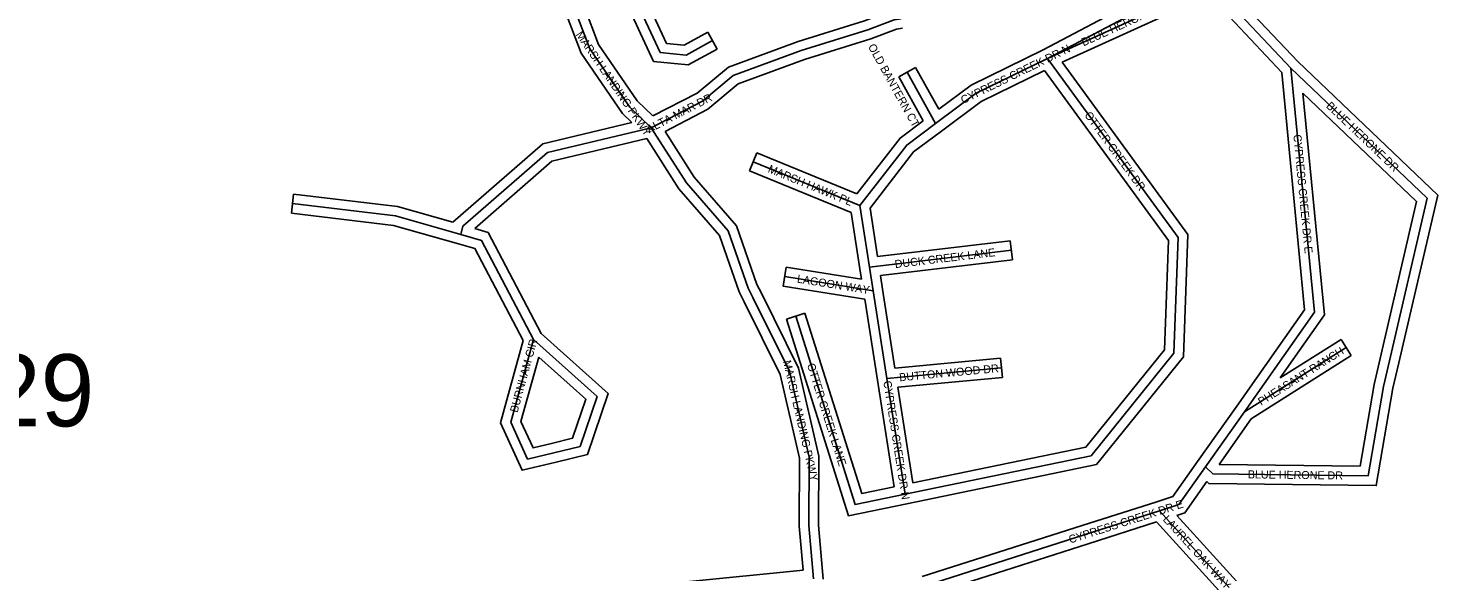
# Model space of a CAD drawing. Extents: x 418523 to 616617, y 1878279 to 2196743.
# Drawn here: x 528234 to 532636, y 2136513 to 2138210 of the extents above; entities that cross this region are included whole.
import ezdxf

# ---------------------------------------------------------------- set-up
doc = ezdxf.new("R2010")
doc.units = 0
for name, color, linetype in [('Level 2', 7, 'Continuous'), ('Level 31', 7, 'Continuous'), ('Level 32', 7, 'Continuous'), ('Level 34', 7, 'Continuous')]:
    doc.layers.add(name, color=color, linetype=linetype)

msp = doc.modelspace()

# ---------------------------------------------------------------- linework, layer by layer
at = {"layer": 'Level 31'}
for p, q in [((530096.345, 2138373.555), (530207.33, 2138133.863)), ((531067.951, 2137911.928), (530978.8, 2138072.622)), ((530831.419, 2137655.626), (530498.327, 2137792.44)), ((530861.394, 2137463.496), (530831.419, 2137655.626)), ((530861.394, 2137463.496), (531304.441, 2137516.511)), ((530872.826, 2137389.993), (530861.394, 2137463.496)), ((530872.826, 2137389.993), (530596.585, 2137434.232)), ((530915.785, 2137115.99), (530872.826, 2137389.993)), ((532032.709, 2137012.476), (532350.227, 2137212.866)), ((530915.785, 2137115.99), (531273.795, 2137149.297)), ((530972.34, 2136754.656), (530915.785, 2137115.99)), ((531910.816, 2136839.784), (532032.709, 2137012.476)), ((531933.486, 2136818.248), (531910.816, 2136839.784)), ((531535.131, 2136628.69), (531767.565, 2136702.806)), ((531767.565, 2136702.806), (531985.019, 2136463.116)), ((531035.476, 2136468.945), (531535.131, 2136628.69))]:
    msp.add_line(p, q, dxfattribs=at)
for points in [[(531417.697, 2138115.47), (531722.12, 2138275.53), (531717.259, 2138515.214)], [(530179.977, 2137899.019), (530112.919, 2137962.898), (529988.152, 2138145.176), (529932.124, 2138292.301)], [(531417.697, 2138115.47), (531874.532, 2138322.646), (531967.978, 2138307.049), (532177.585, 2138084.481)], [(530436.088, 2138061.782), (530648.312, 2138139.962), (530855.75, 2138204.703), (530937.986, 2138236.058), (530960.424, 2138239.253)], [(530207.33, 2138133.863), (530289.112, 2138125.576), (530371.081, 2138170.751)], [(530972.34, 2136754.656), (531553.67, 2136874.838), (531812.217, 2137194.715), (531825.148, 2137556.171), (531417.697, 2138115.47)], [(531067.951, 2137911.928), (531194.945, 2138006.409), (531417.697, 2138115.47)], [(532032.709, 2137012.476), (532251.1, 2137322.675), (532177.585, 2138084.481)], [(532177.585, 2138084.481), (532603.261, 2137678.603), (532485.282, 2137171.306)], [(530179.977, 2137899.019), (530339.468, 2137981.745), (530436.088, 2138061.782)], [(530179.977, 2137899.019), (529855.302, 2137821.6), (529591.37, 2137591.586), (529585.591, 2137565.057)], [(530496.854, 2137368.753), (530482.11, 2137398.263), (530419.873, 2137577.412), (530290.25, 2137726.611), (530179.977, 2137899.019)], [(530831.419, 2137655.626), (530978.01, 2137844.959), (531067.951, 2137911.928)], [(529059.36, 2137661.831), (529381.106, 2137623.601), (529585.591, 2137565.057)], [(529585.591, 2137565.057), (529649.65, 2137546.648), (529812.197, 2137237.675)], [(530686.178, 2136490.526), (530672.224, 2136656.776), (530672.966, 2136870.621), (530611.351, 2137138.506), (530496.854, 2137368.753)], [(530631.217, 2137310.46), (530816.496, 2136722.466), (530972.34, 2136754.656)], [(529812.197, 2137237.675), (529741.169, 2136979.708), (529793.519, 2136864.6), (529875.403, 2136884.316)], [(529875.403, 2136884.316), (529957.285, 2136904.031), (530010.584, 2137060.23), (529812.197, 2137237.675)], [(532485.282, 2137171.306), (532466.688, 2137091.36), (532418.981, 2136812.214), (531933.486, 2136818.248)], [(531767.565, 2136702.806), (531827.965, 2136722.236), (531910.816, 2136839.784)]]:
    msp.add_lwpolyline(points, dxfattribs=at)
at = {"layer": 'Level 32'}
for p, q in [((530135.845, 2138359.647), (530227.369, 2138161.986)), ((530082.058, 2138333.012), (530187.293, 2138105.739)), ((530356.6, 2138197.026), (530385.562, 2138144.476)), ((530952.565, 2138058.067), (531005.034, 2138087.176)), ((531077.553, 2137956.462), (531005.034, 2138087.176)), ((531028.988, 2137920.319), (530952.565, 2138058.067)), ((530486.929, 2137764.688), (530509.725, 2137820.191)), ((530821.685, 2137692.056), (530509.725, 2137820.191)), ((530804.383, 2137634.296), (530486.929, 2137764.688)), ((529062.9, 2137691.622), (529055.821, 2137632.041)), ((530831.752, 2137458.871), (530804.384, 2137634.297)), ((530886.573, 2137496.723), (530863.054, 2137647.478)), ((530886.574, 2137496.723), (531300.877, 2137546.3)), ((531300.877, 2137546.3), (531308.006, 2137486.722)), ((530591.84, 2137404.609), (530601.329, 2137463.855)), ((530836.844, 2137426.138), (530601.329, 2137463.855)), ((530836.844, 2137426.138), (530831.75, 2137458.886)), ((530895.814, 2137437.4), (531308.006, 2137486.722)), ((530902.47, 2137394.603), (530895.815, 2137437.4)), ((530846.564, 2137363.816), (530591.84, 2137404.609)), ((530941.06, 2137148.471), (530902.465, 2137394.639)), ((530886.147, 2137111.343), (530846.565, 2137363.815)), ((530659.831, 2137319.476), (530602.604, 2137301.443)), ((532143.685, 2137117.99), (532334.215, 2137238.236)), ((532334.215, 2137238.236), (532366.24, 2137187.494)), ((530941.06, 2137148.471), (531271.016, 2137179.169)), ((531271.016, 2137179.169), (531276.575, 2137119.426)), ((532053.775, 2136990.294), (532366.24, 2137187.494)), ((530938.282, 2136778.253), (530886.145, 2137111.351)), ((530950.365, 2137089.076), (531276.575, 2137119.426)), ((530997.111, 2136790.411), (530950.365, 2137089.076)), ((531886.306, 2136857.084), (532008.199, 2137029.777)), ((531953.341, 2136848.004), (532053.775, 2136990.294)), ((531921.353, 2136788.395), (531915.332, 2136794.114)), ((531526.018, 2136657.272), (531758.45, 2136731.388)), ((531544.246, 2136600.106), (531758.305, 2136668.363)), ((531758.305, 2136668.363), (531962.8, 2136442.957)), ((531821.053, 2136688.496), (532007.238, 2136483.273)), ((531026.34, 2136497.521), (531525.996, 2136657.266)), ((531075.531, 2136450.252), (531544.268, 2136600.113))]:
    msp.add_line(p, q, dxfattribs=at)
for points in [[(531404.118, 2138142.224), (531691.75, 2138293.456), (531687.265, 2138514.606)], [(531751.633, 2138299.852), (531870.46, 2138353.741), (531982.887, 2138334.976), (532198.873, 2138105.636)], [(530119.296, 2137915.391), (530089.944, 2137943.351), (529961.384, 2138131.171), (529904.088, 2138281.625)], [(530185.17, 2137935.506), (530135.894, 2137982.446), (530014.92, 2138159.182), (529969.864, 2138277.501)], [(530420.903, 2138088.159), (530638.651, 2138168.376), (530845.928, 2138233.066), (530930.434, 2138265.286), (530956.015, 2138268.928)], [(531463.637, 2138103.36), (531878.604, 2138291.551), (531953.068, 2138279.121), (532148.71, 2138071.383)], [(530451.275, 2138035.404), (530657.973, 2138111.549), (530865.573, 2138176.341), (530945.539, 2138206.83), (530964.654, 2138209.553)], [(530227.369, 2138161.986), (530282.826, 2138156.368), (530356.6, 2138197.026)], [(530187.293, 2138105.738), (530295.398, 2138094.785), (530385.562, 2138144.476)], [(531077.553, 2137956.462), (531179.262, 2138032.135), (531404.118, 2138142.224)], [(530185.17, 2137935.507), (530322.803, 2138006.898), (530420.903, 2138088.159)], [(530978.415, 2136725.276), (531570.255, 2136847.632), (531841.84, 2137183.64), (531855.5, 2137565.458), (531463.636, 2138103.361)], [(530997.11, 2136790.411), (531537.085, 2136902.045), (531782.594, 2137205.79), (531794.795, 2137546.886), (531408.276, 2138077.452)], [(531085.859, 2137887.857), (531210.627, 2137980.684), (531408.276, 2138077.453)], [(532198.873, 2138105.636), (532636.362, 2137688.494), (532514.503, 2137164.511)], [(530222.951, 2137887.511), (530356.133, 2137956.592), (530451.275, 2138035.404)], [(532008.178, 2137029.748), (532220.17, 2137330.857), (532148.71, 2138071.383)], [(532143.685, 2137117.991), (532282.03, 2137314.492), (532215.185, 2138007.176)], [(532215.185, 2138007.176), (532570.16, 2137668.712), (532456.061, 2137178.101)], [(530119.296, 2137915.391), (529841.16, 2137849.07), (529559.61, 2137603.702)], [(530821.685, 2137692.056), (530956.801, 2137866.571), (531028.988, 2137920.32)], [(530166.195, 2137864.89), (529869.445, 2137794.13), (529628.32, 2137583.993)], [(530470.016, 2137355.345), (530454.407, 2137386.588), (530393.432, 2137562.103), (530266.162, 2137708.595), (530166.195, 2137864.889)], [(530523.691, 2137382.161), (530509.814, 2137409.937), (530446.314, 2137592.721), (530314.339, 2137744.628), (530222.951, 2137887.511)], [(530863.054, 2137647.478), (530999.22, 2137823.346), (531085.868, 2137887.865)], [(529062.9, 2137691.622), (529387.043, 2137653.108), (529559.61, 2137603.702)], [(529055.821, 2137632.041), (529375.17, 2137594.095), (529577.335, 2137536.216)], [(529628.32, 2137583.993), (529670.24, 2137571.946), (529836.23, 2137256.429)], [(529577.306, 2137536.223), (529629.06, 2137521.351), (529780.125, 2137234.203)], [(530716.36, 2136489.632), (530702.228, 2136657.981), (530702.978, 2136873.974), (530639.793, 2137148.687), (530523.716, 2137382.111)], [(530653.811, 2136517.474), (530642.219, 2136655.572), (530642.954, 2136867.266), (530582.91, 2137128.325), (530469.991, 2137355.395)], [(530602.604, 2137301.443), (530796.027, 2136687.604), (530978.41, 2136725.275)], [(530659.831, 2137319.476), (530836.966, 2136757.327), (530938.282, 2136778.253)], [(529882.426, 2136855.149), (529980.35, 2136878.727), (530045.393, 2137069.346), (529836.23, 2137256.429)], [(529780.125, 2137234.203), (529709.357, 2136977.188), (529776.464, 2136829.635), (529882.426, 2136855.149)], [(529828.274, 2137183.045), (529772.98, 2136982.229), (529810.575, 2136899.566), (529868.38, 2136913.484)], [(529868.38, 2136913.484), (529934.221, 2136929.336), (529975.774, 2137051.114), (529828.274, 2137183.045)], [(532514.503, 2137164.51), (532496.11, 2137085.429), (532444.236, 2136781.896), (531921.353, 2136788.395)], [(532456.061, 2137178.102), (532437.265, 2137097.291), (532393.727, 2136842.531), (531953.341, 2136848.004)], [(531758.377, 2136731.366), (531809.225, 2136747.722), (531886.295, 2136857.067)], [(531821.053, 2136688.496), (531846.705, 2136696.75), (531915.333, 2136794.114)], [(530653.811, 2136517.474), (530288.833, 2136481.425), (529683.984, 2136286.771), (529614.956, 2136176.613)]]:
    msp.add_lwpolyline(points, dxfattribs=at)

# ---------------------------------------------------------------- texts
at = {"layer": 'Level 2'}
msp.add_text('40-03-29', height=225, dxfattribs=at).set_placement((527235.745, 2136966.671))
at = {"layer": 'Level 34'}
for s, height, rotation, p in [('BLUE HERONE DR', 25, 24.393636, (531529.943, 2138152.651)), ('MARSH LANDING PKWY', 25, 304.390222, (529942.82, 2138189.277)), ('OLD BANTERN CT', 25, 299.020511, (530855.911, 2138152.407)), ('CYPRESS CREEK DR N', 25, 26.085769, (531153.971, 2137972.435)), ('ALTA MAR DR', 25, 27.414675, (530173.213, 2137881.431)), ('OTTER CREEK DR', 25, 306.07265, (531531.481, 2137938.055)), ('BLUE HERONE DR', 25, 316.363208, (532285.375, 2137964.435)), ('CYPRESS CREEK DR E', 25, 275.510917, (532185.067, 2137876.844)), ('MARSH HAWK PL', 25, 337.669664, (530542.13, 2137760.936)), ('DUCK CREEK LANE', 25, 6.822967, (530941.796, 2137460.531)), ('LAGOON WAY', 25, 350.900953, (530633.831, 2137415.609)), ('BURNHAM CIR', 25, 74.604528, (529761.892, 2137007.898)), ('PHEASANT RANCH', 25, 32.255506, (532084.671, 2137030.494)), ('MARSH LANDING PKWY', 25, 282.952014, (530591.326, 2137169.816)), ('OTTER CREEK LANE', 24.99916, 287.488883, (530665.793, 2137159.146)), ('BUTTON WOOD DR', 25, 5.31465, (530955.295, 2137107.114)), ('CYPRESS CREEK DR N', 25, 278.894608, (530904.538, 2137107.025)), ('BLUE HERONE DR', 25, 359.287378, (532042.86, 2136804.391)), ('CYPRESS CREEK DR E', 25, 17.685253, (531488.153, 2136600.592)), ('LAUREL OAK WAY', 25, 312.214711, (531775.928, 2136674.984))]:
    msp.add_text(s, height=height, rotation=rotation, dxfattribs=at).set_placement(p)

doc.saveas('drawing.dxf')
